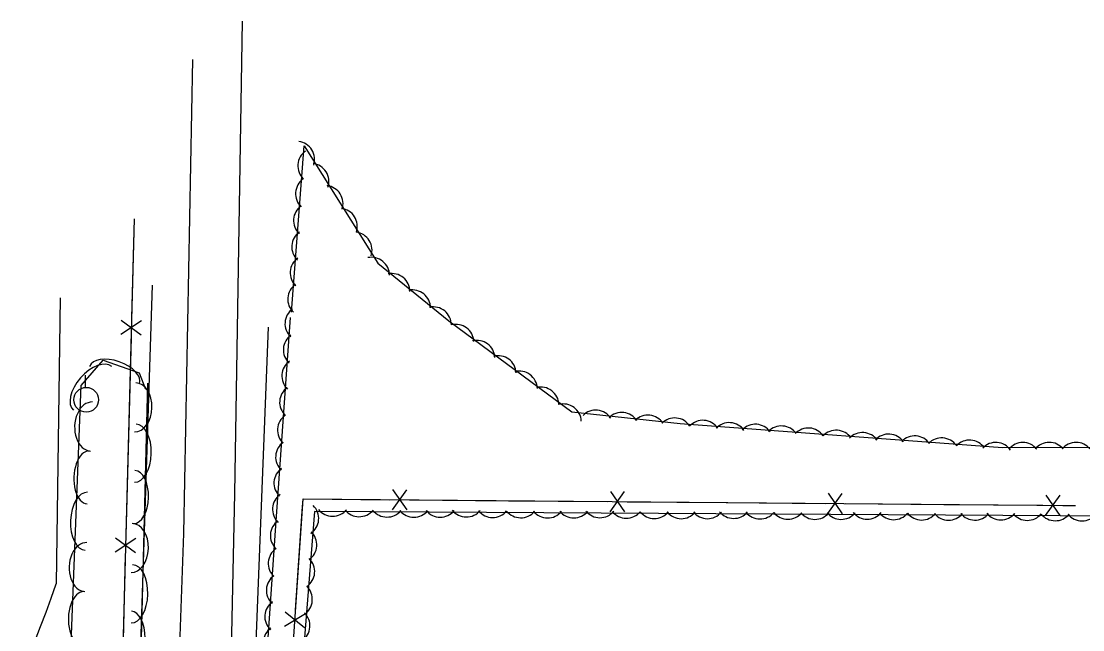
# Model space of a CAD drawing. Extents: x 1441650 to 1491889, y 345904 to 358319.
# Drawn here: x 1445767.6 to 1445982.1, y 354741.3 to 354864.2 of the extents above; entities that cross this region are included whole.
import ezdxf

# ---------------------------------------------------------------- set-up
doc = ezdxf.new("R2010")
doc.units = 0
for name, color, linetype in [('S_FENCE', 7, 'Continuous'), ('S_GRAVEL_ROAD', 7, 'Continuous'), ('S_PARKING', 7, 'Continuous'), ('S_STREAM', 7, 'Continuous'), ('S_TREE', 7, 'Continuous'), ('S_UTILITY_POLE', 7, 'Continuous')]:
    doc.layers.add(name, color=color, linetype=linetype)

msp = doc.modelspace()

# ---------------------------------------------------------------- linework, layer by layer
at = {"layer": 'S_FENCE'}
for p, q in [((1445791.92, 354803.68), (1445787.75, 354800.92)), ((1445787.82, 354803.79), (1445791.84, 354800.82)), ((1445842.62, 354765.49), (1445845.52, 354769.56)), ((1445842.65, 354769.58), (1445845.49, 354765.46)), ((1445886.62, 354765.11), (1445889.52, 354769.18)), ((1445886.65, 354769.21), (1445889.49, 354765.09)), ((1445930.62, 354764.73), (1445933.52, 354768.8)), ((1445930.66, 354768.83), (1445933.49, 354764.71)), ((1445974.62, 354764.35), (1445977.52, 354768.43)), ((1445974.66, 354768.45), (1445977.49, 354764.33)), ((1445790.76, 354759.71), (1445786.59, 354756.95)), ((1445786.67, 354759.82), (1445790.69, 354756.84)), ((1445820.77, 354741.96), (1445825.05, 354744.54)), ((1445824.85, 354741.68), (1445820.96, 354744.82))]:
    msp.add_line(p, q, dxfattribs=at)
for points in [[(1445790.41, 354824.29), (1445785.39, 354633.02), (1445717.16, 354659.61)], [(1445790.41, 354824.29), (1445789.89, 354804.3)], [(1445789.78, 354800.31), (1445789.26, 354780.32)], [(1445789.26, 354780.32), (1445788.73, 354760.33)], [(1445891.24, 354600.72), (1445814.94, 354625.84), (1445824.57, 354767.69), (1445980.66, 354766.35)], [(1445824.4, 354765.2), (1445824.57, 354767.69), (1445842.07, 354767.54)], [(1445846.07, 354767.51), (1445866.07, 354767.34)], [(1445866.07, 354767.34), (1445886.07, 354767.16)], [(1445890.07, 354767.13), (1445910.07, 354766.96)], [(1445910.07, 354766.96), (1445930.07, 354766.79)], [(1445823.04, 354745.24), (1445824.4, 354765.2)], [(1445934.07, 354766.75), (1445954.07, 354766.58)], [(1445954.07, 354766.58), (1445974.07, 354766.41)], [(1445978.07, 354766.37), (1445980.66, 354766.35)], [(1445788.62, 354756.33), (1445788.1, 354736.34)]]:
    msp.add_lwpolyline(points, dxfattribs=at)
at = {"layer": 'S_GRAVEL_ROAD'}
for points in [[(1445809.25, 354699.37), (1445810.78, 354768.8), (1445812.32, 354864.17)], [(1445802.23, 354856.45), (1445800.36, 354760.69), (1445798.21, 354700.41)]]:
    msp.add_lwpolyline(points, dxfattribs=at)
at = {"layer": 'S_PARKING'}
msp.add_lwpolyline([(1445775.48, 354808.28), (1445774.66, 354750.53)], dxfattribs=at)
msp.add_ellipse((1445590.08, 354813.05), major_axis=(128.22, 146.75), ratio=0.999981, start_param=4.605684, end_param=5.103888, dxfattribs=at)
at = {"layer": 'S_STREAM'}
for points in [[(1445790.79, 354709.29), (1445794.12, 354810.87)], [(1445812.41, 354671.58), (1445817.58, 354802.35)]]:
    msp.add_lwpolyline(points, dxfattribs=at)
at = {"layer": 'S_TREE'}
for points in [[(1445822.24, 354805.42), (1445824.77, 354838.98), (1445839.64, 354815.33), (1445854.03, 354803.64), (1445878.89, 354785.25), (1445900.74, 354782.94), (1445965.9, 354778.1), (1446025.84, 354778.14)], [(1446000.72, 354764.17), (1445826.85, 354765.13), (1445817.58, 354647.96), (1445813.11, 354648.8), (1445812.14, 354653.17), (1445814.51, 354696.38), (1445819.04, 354762.24), (1445822, 354804.32)], [(1445793.13, 354791.1), (1445790.28, 354676.85), (1445775.38, 354679.55), (1445779.72, 354790.62), (1445784.18, 354795.72), (1445791.44, 354793.19), (1445792.72, 354789.89)]]:
    msp.add_lwpolyline(points, dxfattribs=at)
for centre, start, end in [((1445883.7, 354781.99), 33.1745, 134.7715), ((1445888.96, 354781.51), 33.1745, 134.7715), ((1445894.24, 354780.99), 33.1745, 134.7715), ((1445899.65, 354780.41), 33.1745, 134.7715), ((1445905.36, 354779.93), 34.9496, 136.5465), ((1445910.67, 354779.46), 34.9496, 136.5465), ((1445915.95, 354779.14), 34.9496, 136.5465), ((1445921.24, 354778.79), 34.9496, 136.5465), ((1445926.66, 354778.38), 34.9496, 136.5465), ((1445932.29, 354777.93), 34.9496, 136.5465), ((1445937.61, 354777.46), 34.9496, 136.5465), ((1445942.88, 354777.14), 34.9496, 136.5465), ((1445948.17, 354776.78), 34.9496, 136.5465), ((1445953.6, 354776.38), 34.9496, 136.5465), ((1445959.23, 354775.93), 34.9496, 136.5465), ((1445964.54, 354775.46), 34.9496, 136.5465)]:
    msp.add_arc(centre, 3.64, start, end, dxfattribs=at)
for centre, major_axis, ratio, start_param, end_param in [((1445823.25, 354836.25), (-1.94, 3.08), 0.999969, 3.825789, 5.598989), ((1445827.13, 354834.96), (-0.27, -3.63), 0.999953, 3.825789, 5.598989), ((1445826.13, 354831.82), (-1.94, 3.08), 0.999969, 3.825789, 5.598989), ((1445826.67, 354829.34), (-0.27, -3.63), 0.999953, 3.825789, 5.598989), ((1445828.98, 354827.35), (-1.94, 3.08), 0.999969, 3.825789, 5.598989), ((1445826.26, 354823.91), (-0.27, -3.63), 0.999953, 3.825789, 5.598989), ((1445831.87, 354822.74), (-1.94, 3.08), 0.999969, 3.825789, 5.598989), ((1445825.9, 354818.62), (-0.27, -3.63), 0.999953, 3.825789, 5.598989), ((1445834.85, 354817.94), (-1.94, 3.08), 0.999969, 3.825789, 5.598989), ((1445825.58, 354813.35), (-0.27, -3.63), 0.999953, 3.825789, 5.598989), ((1445838.36, 354812.85), (-2.83, 2.3), 0.999985, 3.825789, 5.598989), ((1445842.51, 354809.57), (-2.83, 2.3), 0.999985, 3.825789, 5.598989), ((1445825.1, 354808.03), (-0.27, -3.63), 0.999953, 3.825789, 5.598989), ((1445846.65, 354806.26), (-2.83, 2.3), 0.999985, 3.825789, 5.598989), ((1445824.54, 354803.1), (-3.63, -0.36), 0.999573, 5.227945, 7.001146), ((1445850.87, 354802.83), (-2.83, 2.3), 0.999985, 3.825789, 5.598989), ((1445855.43, 354799.3), (-2.71, 2.44), 0.999986, 3.920887, 5.694088), ((1445824.21, 354797.81), (-3.63, -0.36), 0.999573, 5.227945, 7.001146), ((1445859.67, 354796.07), (-2.71, 2.44), 0.999986, 3.920887, 5.694088), ((1445782.01, 354790.01), (-3.86, -4.42), 0.549811, 3.141593, 6.283185), ((1445786.45, 354792.68), (-5.05, 1.76), 0.540694, 3.141593, 6.283185), ((1445823.91, 354792.54), (-3.63, -0.36), 0.999573, 5.227945, 7.001146), ((1445863.96, 354792.98), (-2.71, 2.44), 0.999986, 3.920887, 5.694088), ((1445868.25, 354789.86), (-2.71, 2.44), 0.999986, 3.920887, 5.694088), ((1445790.62, 354786.2), (0.12, 4.95), 0.685023, 3.141593, 6.283185), ((1445823.46, 354787.22), (-3.63, -0.36), 0.999573, 5.227945, 7.001146), ((1445872.62, 354786.62), (-2.71, 2.44), 0.999986, 3.920887, 5.694088), ((1445781.78, 354782.32), (-0.2, -4.95), 0.685078, 3.142087, 6.28368), ((1445877.14, 354783.23), (-2.71, 2.44), 0.999986, 3.920887, 5.694088), ((1445823.03, 354781.59), (-3.63, -0.36), 0.999573, 5.227945, 7.001146), ((1445790.65, 354776.94), (0.15, 5.87), 0.549849, 3.141593, 6.283185), ((1445822.65, 354776.17), (-3.63, -0.36), 0.999573, 5.227945, 7.001146), ((1445970.02, 354775.44), (-0.08, -3.64), 0.999463, 2.277453, 4.050654), ((1445975.32, 354775.48), (-0.08, -3.64), 0.999463, 2.277453, 4.050654), ((1445980.76, 354775.48), (-0.08, -3.64), 0.999463, 2.277453, 4.050654), ((1445781.12, 354772.04), (-0.21, -5.34), 0.540516, 3.141885, 6.283478), ((1445790.43, 354768.07), (0.13, 5.34), 0.540472, 3.141593, 6.283185), ((1445822.31, 354770.88), (-3.63, -0.36), 0.999573, 5.227945, 7.001146), ((1445780.77, 354763.18), (-0.23, -5.86), 0.549893, 3.141895, 6.283487), ((1445822.01, 354765.61), (-3.63, -0.36), 0.999573, 5.227945, 7.001146), ((1445824.07, 354763.72), (0.29, 3.63), 0.999988, 3.825789, 5.598989), ((1445830.53, 354767.84), (3.63, -0.35), 0.999965, 3.915599, 5.6888), ((1445835.87, 354767.74), (3.63, -0.35), 0.999965, 3.915599, 5.6888), ((1445841.51, 354767.67), (3.63, -0.35), 0.999965, 3.915599, 5.6888), ((1445846.95, 354767.64), (3.63, -0.35), 0.999965, 3.915599, 5.6888), ((1445852.26, 354767.65), (3.63, -0.35), 0.999965, 3.915599, 5.6888), ((1445857.54, 354767.69), (3.63, -0.35), 0.999965, 3.915599, 5.6888), ((1445862.87, 354767.59), (3.63, -0.35), 0.999965, 3.915599, 5.6888), ((1445868.52, 354767.53), (3.63, -0.35), 0.999965, 3.915599, 5.6888), ((1445873.96, 354767.49), (3.63, -0.35), 0.999965, 3.915599, 5.6888), ((1445879.27, 354767.5), (3.63, -0.35), 0.999965, 3.915599, 5.6888), ((1445884.55, 354767.54), (3.63, -0.35), 0.999965, 3.915599, 5.6888), ((1445889.88, 354767.44), (3.63, -0.35), 0.999965, 3.915599, 5.6888), ((1445895.53, 354767.38), (3.63, -0.35), 0.999965, 3.915599, 5.6888), ((1445900.97, 354767.35), (3.63, -0.35), 0.999965, 3.915599, 5.6888), ((1445906.27, 354767.35), (3.63, -0.35), 0.999965, 3.915599, 5.6888), ((1445911.56, 354767.4), (3.63, -0.35), 0.999965, 3.915599, 5.6888), ((1445916.89, 354767.29), (3.63, -0.35), 0.999965, 3.915599, 5.6888), ((1445922.54, 354767.23), (3.63, -0.35), 0.999965, 3.915599, 5.6888), ((1445927.98, 354767.2), (3.63, -0.35), 0.999965, 3.915599, 5.6888), ((1445933.28, 354767.2), (3.63, -0.35), 0.999965, 3.915599, 5.6888), ((1445938.57, 354767.25), (3.63, -0.35), 0.999965, 3.915599, 5.6888), ((1445943.9, 354767.15), (3.63, -0.35), 0.999965, 3.915599, 5.6888), ((1445949.55, 354767.08), (3.63, -0.35), 0.999965, 3.915599, 5.6888), ((1445954.99, 354767.05), (3.63, -0.35), 0.999965, 3.915599, 5.6888), ((1445960.29, 354767.06), (3.63, -0.35), 0.999965, 3.915599, 5.6888), ((1445965.57, 354767.1), (3.63, -0.35), 0.999965, 3.915599, 5.6888), ((1445970.91, 354767), (3.63, -0.35), 0.999965, 3.915599, 5.6888), ((1445789.91, 354757.78), (0.12, 4.95), 0.685023, 3.141593, 6.283185), ((1445821.57, 354760.29), (-0.25, -3.63), 0.999988, 3.825788, 5.598989), ((1445976.55, 354766.93), (3.63, -0.35), 0.999965, 3.915599, 5.6888), ((1445981.99, 354766.9), (3.63, -0.35), 0.999965, 3.915599, 5.6888), ((1445823.69, 354758.43), (0.29, 3.63), 0.999988, 3.825789, 5.598989), ((1445780.67, 354753.92), (-0.2, -4.95), 0.685078, 3.142087, 6.28368), ((1445821.15, 354754.66), (-0.25, -3.63), 0.999988, 3.825789, 5.598989), ((1445789.95, 354748.52), (0.15, 5.87), 0.549849, 3.141593, 6.283185), ((1445823.26, 354753.01), (0.29, 3.63), 0.999988, 3.825789, 5.598989), ((1445820.77, 354749.24), (-0.25, -3.63), 0.999988, 3.825789, 5.598989), ((1445822.78, 354747.38), (0.29, 3.63), 0.999988, 3.825789, 5.598989), ((1445780.01, 354743.63), (-0.21, -5.34), 0.540516, 3.141885, 6.283478), ((1445820.45, 354743.94), (-0.25, -3.63), 0.999988, 3.825789, 5.598989), ((1445789.72, 354739.65), (0.13, 5.34), 0.540472, 3.141593, 6.283185), ((1445822.29, 354742.07), (0.29, 3.63), 0.999988, 3.825789, 5.598989), ((1445820.16, 354738.67), (-0.25, -3.63), 0.999988, 3.825788, 5.598989)]:
    msp.add_ellipse(centre, major_axis=major_axis, ratio=ratio, start_param=start_param, end_param=end_param, dxfattribs=at)
at = {"layer": 'S_UTILITY_POLE'}
msp.add_line((1445780.58, 354790.24), (1445780.58, 354792.72), dxfattribs=at)
msp.add_circle((1445780.72, 354787.72), 2.5, dxfattribs=at)

doc.saveas('drawing.dxf')
